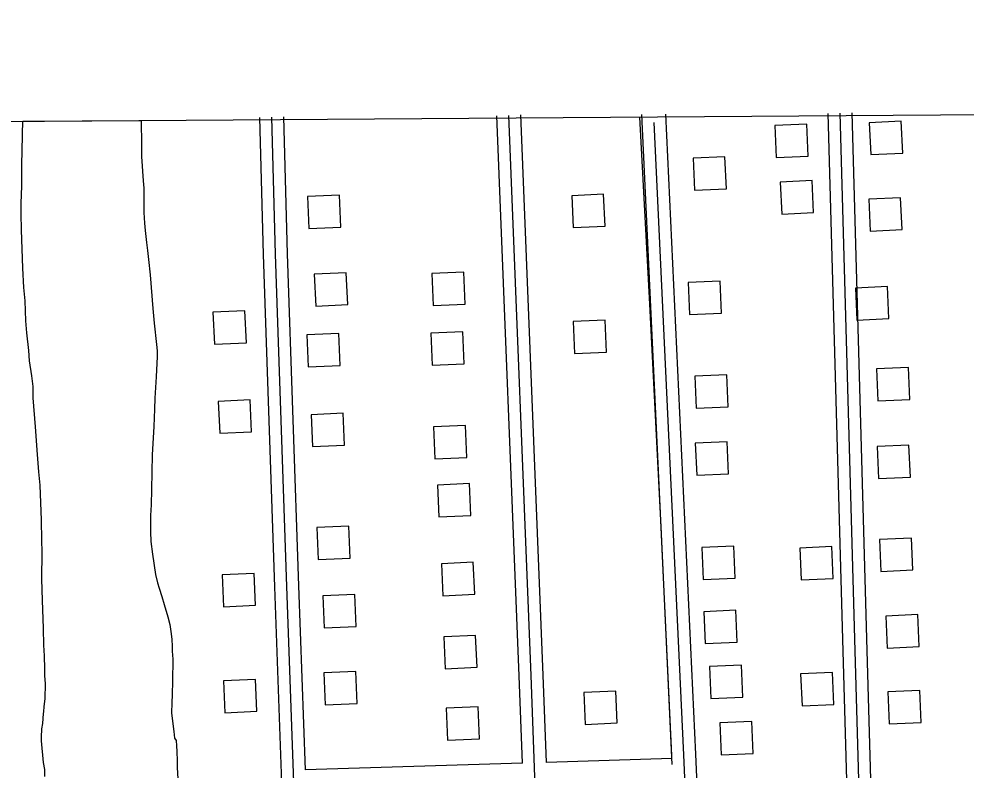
# Model space of a CAD drawing. Extents: x 3508733 to 3546731, y 546897 to 572481.
# Drawn here: x 3525704 to 3526888, y 569755 to 570695 of the extents above; entities that cross this region are included whole.
import ezdxf

# ---------------------------------------------------------------- set-up
doc = ezdxf.new("R2010")
doc.units = 0
for name, color, linetype in [('V-BLDG-OTLN', 7, 'Continuous'), ('V-GRID-FRAM', 7, 'Continuous'), ('V-ROAD-CNTR', 7, 'Continuous'), ('V-SITE-VEGE', 7, 'Continuous'), ('V-TOPO-SHOR', 7, 'Continuous')]:
    doc.layers.add(name, color=color, linetype=linetype)

msp = doc.modelspace()

# ---------------------------------------------------------------- linework, layer by layer
at = {"layer": 'V-BLDG-OTLN'}
for points in [[(3526690.9, 570523.6), (3526689.2, 570563.6), (3526649.2, 570561.8), (3526651, 570521.9)], [(3526809.2, 570527.1), (3526807.4, 570567.1), (3526767.4, 570565.3), (3526769.2, 570525.3)], [(3526588.7, 570482.6), (3526586.9, 570522.5), (3526547, 570520.8), (3526548.7, 570480.8)], [(3526697.8, 570452.8), (3526696, 570492.8), (3526656, 570491), (3526657.8, 570451)], [(3526106.4, 570434.7), (3526104.7, 570474.6), (3526064.7, 570472.8), (3526066.5, 570432.9)], [(3526436.9, 570435.8), (3526435.1, 570475.8), (3526395.2, 570474), (3526396.9, 570434.1)], [(3526808.3, 570431.5), (3526806.5, 570471.5), (3526766.6, 570469.7), (3526768.3, 570429.8)], [(3526115.1, 570337.7), (3526113.3, 570377.6), (3526073.3, 570375.9), (3526075.1, 570335.9)], [(3526262, 570338.4), (3526260.2, 570378.4), (3526220.3, 570376.6), (3526222, 570336.7)], [(3526582.7, 570327.2), (3526580.9, 570367.2), (3526540.9, 570365.4), (3526542.7, 570325.4)], [(3526791.9, 570320.2), (3526790.2, 570360.2), (3526750.2, 570358.4), (3526752, 570318.4)], [(3525988.3, 570290), (3525986.5, 570330), (3525946.5, 570328.2), (3525948.3, 570288.3)], [(3526438.7, 570278.3), (3526436.9, 570318.2), (3526397, 570316.5), (3526398.8, 570276.5)], [(3526105.8, 570261.7), (3526104, 570301.7), (3526064.1, 570299.9), (3526065.8, 570260)], [(3526260.7, 570263.7), (3526258.9, 570303.7), (3526219, 570301.9), (3526220.7, 570261.9)], [(3526590.7, 570209.8), (3526589, 570249.8), (3526549, 570248), (3526550.8, 570208.1)], [(3526818.1, 570219.2), (3526816.4, 570259.2), (3526776.4, 570257.4), (3526778.2, 570217.4)], [(3525994.9, 570178.5), (3525993.2, 570218.4), (3525953.2, 570216.6), (3525955, 570176.7)], [(3526111.1, 570161.8), (3526109.4, 570201.7), (3526069.4, 570199.9), (3526071.2, 570160)], [(3526264.2, 570146.4), (3526262.4, 570186.4), (3526222.4, 570184.6), (3526224.2, 570144.7)], [(3526591.4, 570126.2), (3526589.7, 570166.2), (3526549.7, 570164.4), (3526551.5, 570124.4)], [(3526818.8, 570122), (3526817, 570161.9), (3526777.1, 570160.2), (3526778.8, 570120.2)], [(3526269.1, 570073.9), (3526267.3, 570113.8), (3526227.4, 570112), (3526229.1, 570072.1)], [(3526118.3, 570020.6), (3526116.5, 570060.6), (3526076.5, 570058.8), (3526078.3, 570018.8)], [(3526821.7, 570005.7), (3526820, 570045.6), (3526780, 570043.9), (3526781.8, 570003.9)], [(3526599.7, 569995.5), (3526597.9, 570035.5), (3526557.9, 570033.7), (3526559.7, 569993.7)], [(3526722.1, 569995), (3526720.4, 570035), (3526680.4, 570033.2), (3526682.2, 569993.2)], [(3526273.9, 569975.3), (3526272.1, 570015.3), (3526232.2, 570013.5), (3526234, 569973.5)], [(3525999.8, 569961.6), (3525998.1, 570001.5), (3525958.1, 569999.8), (3525959.9, 569959.8)], [(3526125.8, 569935.2), (3526124, 569975.2), (3526084.1, 569973.4), (3526085.8, 569933.5)], [(3526602.2, 569915.3), (3526600.4, 569955.3), (3526560.5, 569953.5), (3526562.2, 569913.6)], [(3526829.8, 569909.9), (3526828.1, 569949.9), (3526788.1, 569948.1), (3526789.9, 569908.1)], [(3526276.8, 569884), (3526275, 569923.9), (3526235.1, 569922.2), (3526236.8, 569882.2)], [(3526609.2, 569846.7), (3526607.4, 569886.6), (3526567.5, 569884.9), (3526569.3, 569844.9)], [(3526126.9, 569838.8), (3526125.1, 569878.7), (3526085.2, 569877), (3526086.9, 569837)], [(3526723.2, 569837.4), (3526721.5, 569877.4), (3526681.5, 569875.6), (3526683.3, 569835.7)], [(3526001.4, 569829), (3525999.6, 569868.9), (3525959.6, 569867.2), (3525961.4, 569827.2)], [(3526452.1, 569814.3), (3526450.4, 569854.3), (3526410.4, 569852.5), (3526412.2, 569812.6)], [(3526832.3, 569814.9), (3526830.6, 569854.9), (3526790.6, 569853.1), (3526792.4, 569813.1)], [(3526279.8, 569794.6), (3526278.1, 569834.6), (3526238.1, 569832.8), (3526239.9, 569792.8)], [(3526622.1, 569776.3), (3526620.3, 569816.2), (3526580.4, 569814.5), (3526582.1, 569774.5)]]:
    msp.add_lwpolyline(points, close=True, dxfattribs=at)
at = {"layer": 'V-GRID-FRAM'}
msp.add_lwpolyline([(3512800, 570478.9), (3544431.3, 570695.1), (3544563.5, 552512.4), (3512916.4, 552296.1), (3512800, 570478.9)], dxfattribs=at)
at = {"layer": 'V-ROAD-CNTR'}
for points in [[(3526004.6, 570572), (3526009.4, 570400.2), (3526023.7, 569984.7), (3526032.2, 569739.6), (3526043.8, 569339.4), (3526061.5, 568823.8), (3526073.6, 568571.6)], [(3526019.6, 570572.4), (3526024.4, 570400.7), (3526038.7, 569985.2), (3526047.2, 569740.1), (3526058.8, 569339.9), (3526076.5, 568824.4), (3526089.3, 568557.4)], [(3526034.6, 570572.8), (3526039.4, 570401.1), (3526053.7, 569985.7), (3526061.7, 569755.5)], [(3526333.6, 569763.9), (3526329.6, 569873.1), (3526301.7, 570573.8)], [(3526391.7, 568578.4), (3526379.7, 568905.7), (3526344.6, 569873.6), (3526316.7, 570574.4)], [(3526363.6, 569764.8), (3526359.6, 569874.2), (3526331.7, 570575)], [(3526520.6, 569769.8), (3526520.5, 569773.7), (3526482.9, 570575.6)], [(3526604, 568611.6), (3526601.4, 568659.4), (3526573.1, 569255.4), (3526550.4, 569775.1), (3526512.9, 570575.8)], [(3526774.6, 568616.6), (3526756.2, 569141.6), (3526734.8, 569904.2), (3526715.9, 570576.9)], [(3526790.2, 568602.1), (3526771.2, 569142.1), (3526749.8, 569904.6), (3526730.9, 570577.3)], [(3526804.6, 568617.5), (3526786.2, 569142.6), (3526764.8, 569905), (3526745.9, 570577.7)], [(3526676.5, 566599.1), (3526669.5, 566768.5), (3526656.3, 567062.3), (3526627.9, 567679.2), (3526594.2, 568517), (3526586.4, 568658.6), (3526558.1, 569254.7), (3526535.5, 569774.4), (3526498.4, 570565.7)], [(3526333.6, 569763.9), (3526061.7, 569755.5)], [(3526520.6, 569769.8), (3526363.6, 569764.8)]]:
    msp.add_lwpolyline(points, dxfattribs=at)
at = {"layer": 'V-SITE-VEGE'}
for p, q in [((3525708.2, 570550.8), (3525708.8, 570567.1)), ((3525708.8, 570567.1), (3525856.6, 570568.1)), ((3525856.6, 570568.1), (3525856.6, 570560.7)), ((3525856.6, 570560.7), (3525857.1, 570544.7)), ((3525708.1, 570529), (3525708.2, 570550.8)), ((3525857.1, 570544.7), (3525857.3, 570522.9)), ((3525707.7, 570514.4), (3525708.1, 570529)), ((3525857.3, 570522.9), (3525859.1, 570492.5)), ((3525707.4, 570492.6), (3525707.7, 570514.4)), ((3525706.7, 570464.5), (3525707.3, 570485.7)), ((3525707.3, 570485.7), (3525707.4, 570492.6)), ((3525859.1, 570492.5), (3525859.9, 570483.2)), ((3525859.9, 570483.2), (3525860.1, 570470.2)), ((3525706.7, 570451.2), (3525706.7, 570464.5)), ((3525860.1, 570470.2), (3525860.1, 570453.1)), ((3525707.1, 570431.1), (3525706.7, 570451.2)), ((3525860.1, 570453.1), (3525860.8, 570439.8)), ((3525860.8, 570439.8), (3525861.6, 570430.5)), ((3525708.9, 570383.1), (3525707.1, 570431.1)), ((3525861.6, 570430.5), (3525863.5, 570415.6)), ((3525863.5, 570415.6), (3525864.6, 570405.3)), ((3525864.6, 570405.3), (3525865.9, 570394)), ((3525865.9, 570394), (3525867.8, 570375)), ((3525710.2, 570359.3), (3525708.9, 570383.1)), ((3525867.8, 570375), (3525871.4, 570332.8)), ((3525711.5, 570342.5), (3525710.2, 570359.3)), ((3525712.5, 570317.4), (3525711.5, 570342.5)), ((3525871.4, 570332.8), (3525872.8, 570314.5)), ((3525713.8, 570302.2), (3525712.5, 570317.4)), ((3525872.8, 570314.5), (3525876, 570287.8)), ((3525716.2, 570280.4), (3525713.8, 570302.2)), ((3525876, 570287.8), (3525876.8, 570280)), ((3525717.2, 570267.4), (3525716.2, 570280.4)), ((3525876.7, 570272.9), (3525875.5, 570247.5)), ((3525876.8, 570280), (3525876.7, 570272.9)), ((3525719.9, 570248.4), (3525717.2, 570267.4)), ((3525721.5, 570235.4), (3525719.9, 570248.4)), ((3525875.5, 570247.5), (3525873.8, 570220.5)), ((3525721.8, 570221.1), (3525721.5, 570235.4)), ((3525724.4, 570184.6), (3525721.8, 570221.1)), ((3525873.8, 570220.5), (3525873.4, 570206.7)), ((3525873.4, 570206.7), (3525872.5, 570185.2)), ((3525727, 570150.1), (3525724.4, 570184.6)), ((3525872.5, 570185.2), (3525871.6, 570171.1)), ((3525871.6, 570171.1), (3525870.7, 570149.9)), ((3525728.8, 570128.6), (3525727, 570150.1)), ((3525870.7, 570149.9), (3525869.5, 570106.3)), ((3525730.4, 570111.8), (3525728.8, 570128.6)), ((3525732.2, 570068.2), (3525730.4, 570111.8)), ((3525869.5, 570106.3), (3525869.1, 570087.2)), ((3525869.1, 570087.2), (3525868.5, 570074)), ((3525868.5, 570074), (3525868.4, 570053.6)), ((3525732.4, 570043.1), (3525732.2, 570068.2)), ((3525868.4, 570053.6), (3525868.9, 570041.2)), ((3525732.9, 570028.2), (3525732.4, 570043.1)), ((3525868.9, 570041.2), (3525870.8, 570025.4)), ((3525732.7, 569994.2), (3525732.9, 570028.2)), ((3525870.8, 570025.4), (3525874.8, 570000)), ((3525874.8, 570000), (3525877.3, 569989.5)), ((3525733.2, 569967.8), (3525732.7, 569994.2)), ((3525877.3, 569989.5), (3525879.2, 569982.9)), ((3525879.2, 569982.9), (3525882.4, 569972.4)), ((3525734.4, 569932.7), (3525733.2, 569967.8)), ((3525882.4, 569972.4), (3525885.7, 569962.7)), ((3525885.7, 569962.7), (3525890.3, 569947)), ((3525890.3, 569947), (3525892.5, 569937.6)), ((3525734.9, 569911.5), (3525734.4, 569932.7)), ((3525892.5, 569937.6), (3525894.4, 569926)), ((3525894.4, 569926), (3525894.9, 569918.8)), ((3525894.9, 569918.8), (3525895.7, 569910.3)), ((3525735.7, 569898.2), (3525734.9, 569911.5)), ((3525895.7, 569910.3), (3525895.7, 569904.2)), ((3525736.4, 569882.2), (3525735.7, 569898.2)), ((3525895.7, 569904.2), (3525896.2, 569894)), ((3525896.2, 569894), (3525896.1, 569866.7)), ((3525736.4, 569873.4), (3525736.4, 569882.2)), ((3525736.9, 569863.7), (3525736.4, 569873.4)), ((3525736.8, 569844.4), (3525736.9, 569863.7)), ((3525896.1, 569866.7), (3525895.5, 569850.1)), ((3525895.5, 569850.1), (3525894.9, 569839.7)), ((3525735.1, 569828.4), (3525735.4, 569834.8)), ((3525735.4, 569834.8), (3525736.8, 569844.4)), ((3525894.9, 569839.7), (3525894.8, 569827)), ((3525733.9, 569813.8), (3525734.5, 569826.2)), ((3525734.5, 569826.2), (3525735.1, 569828.4)), ((3525894.8, 569827), (3525896.7, 569810.1)), ((3525732.5, 569806.9), (3525733.9, 569813.8)), ((3525732, 569797.8), (3525732.2, 569800)), ((3525732.2, 569800), (3525732.5, 569803.6)), ((3525732.5, 569803.6), (3525732.5, 569806.9)), ((3525896.7, 569810.1), (3525897.5, 569803.8)), ((3525897.5, 569803.8), (3525898.3, 569795.5)), ((3525731.9, 569791.8), (3525732, 569797.8)), ((3525734.7, 569765), (3525731.9, 569791.8)), ((3525898.3, 569795.5), (3525900.5, 569792.5)), ((3525900.5, 569792.5), (3525900.8, 569785.6)), ((3525900.8, 569785.6), (3525901.5, 569778.8)), ((3525901.5, 569778.8), (3525901.8, 569767.1)), ((3525736.1, 569756.3), (3525734.7, 569765)), ((3525901.8, 569767.1), (3525901.7, 569758.4)), ((3525736.4, 569747.5), (3525736.1, 569756.3)), ((3525901.7, 569758.4), (3525902.7, 569744.3))]:
    msp.add_line(p, q, dxfattribs=at)
at = {"layer": 'V-TOPO-SHOR'}
msp.add_lwpolyline([(3526520.8, 569762.2), (3526506.9, 570059.6), (3526492.9, 570338.1), (3526480.3, 570572.4)], dxfattribs=at)

doc.saveas('drawing.dxf')
